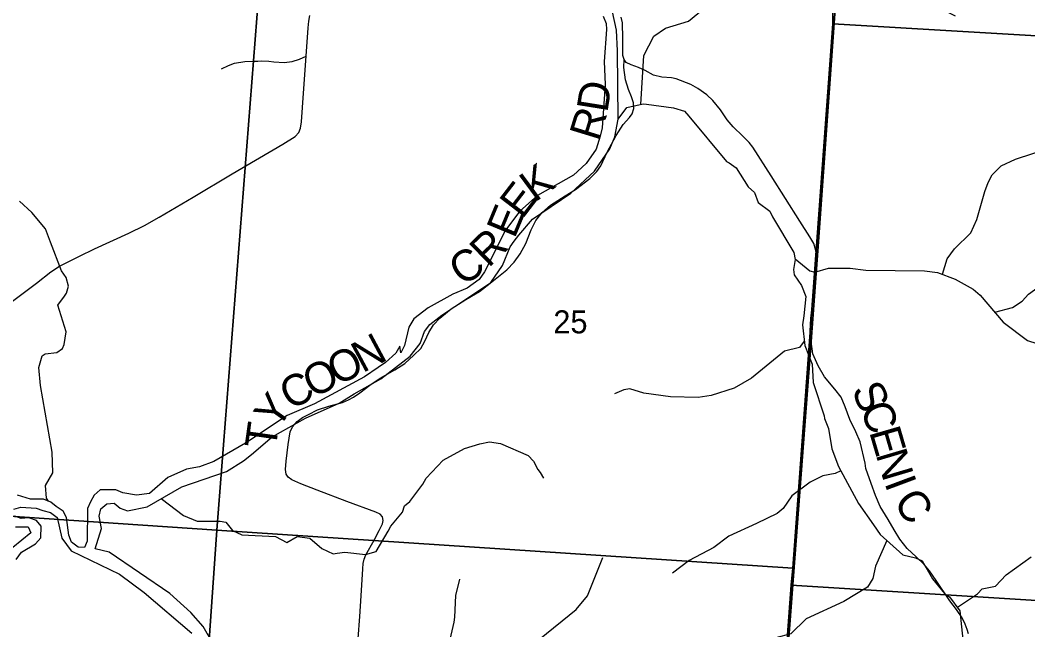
# Model space of a CAD drawing. Extents: x 1878108 to 2183446, y 146837 to 508383.
# Drawn here: x 2009695 to 2019382, y 347340 to 353205 of the extents above; entities that cross this region are included whole.
import ezdxf

# ---------------------------------------------------------------- set-up
doc = ezdxf.new("R2010")
doc.units = 0
for name, color, linetype in [('GM_X_County_Road', 7, 'Continuous'), ('GM_X_County_Road_Text', 7, 'Continuous'), ('GM_X_Major_River', 7, 'Continuous'), ('GM_X_Minor_River', 7, 'Continuous'), ('GM_X_Section', 7, 'Continuous'), ('GM_X_Section_Text', 7, 'Continuous'), ('GM_X_State_Route', 7, 'Continuous'), ('GM_X_Township', 7, 'Continuous'), ('GM_X_Township_Road', 7, 'Continuous'), ('GM_X_Township_Road_Text', 7, 'Continuous'), ('GM_X_Township_ROW', 7, 'Continuous')]:
    doc.layers.add(name, color=color, linetype=linetype)

msp = doc.modelspace()

# ---------------------------------------------------------------- linework, layer by layer
at = {"layer": 'GM_X_County_Road'}
for points in [[(2017324.6, 351055.4), (2017324, 351057.5), (2017287, 351121.8), (2017188.9, 351271.1), (2016913.2, 351708), (2016738.9, 351982.6), (2016701.8, 352027.2), (2016640.8, 352088.3), (2016550.4, 352177.6), (2016492.6, 352247.3), (2016427.3, 352343.2), (2016353.2, 352431.5), (2016295.4, 352486), (2016210.4, 352548.1), (2016140.7, 352585.1), (2016002.3, 352640.7), (2015955.5, 352650.5), (2015862.9, 352654.9), (2015783.3, 352674.5), (2015703.8, 352719.1), (2015639.5, 352748.6), (2015569.8, 352775.8), (2015521.8, 352798.7), (2015500, 352827), (2015489.1, 352866.2), (2015489.1, 353029.7), (2015483.7, 353177.9), (2015472.8, 353232.3)], [(2018811.3, 347300.6), (2018799.3, 347342), (2018780.8, 347395.4), (2018749.2, 347456.4), (2018696.9, 347534.9), (2018632.6, 347618.8), (2018500.8, 347816), (2018436.5, 347907.5), (2018384.2, 347968.5), (2018309, 348041.5), (2018222.9, 348124.3), (2018152.1, 348211.5), (2018096.5, 348301.9), (2018037.7, 348402.2), (2017962.5, 348526.4), (2017917.8, 348632.1), (2017876.4, 348748.7), (2017825, 348893.5), (2017817.6, 348943.7), (2017769.6, 349147.5), (2017727.2, 349245.5), (2017669.4, 349362.1), (2017626.9, 349485.2), (2017586.6, 349577.8), (2017527.8, 349656.3), (2017428.6, 349774), (2017367.6, 349878.6), (2017315.3, 349995.2), (2017298, 350114.1), (2017290.2, 350213.1), (2017294.6, 350334), (2017324, 350581.4), (2017352.3, 350854.8), (2017354.5, 350923.5), (2017344.7, 350987.8), (2017324.6, 351055.4)]]:
    msp.add_lwpolyline(points, dxfattribs=at)
at = {"layer": 'GM_X_Major_River'}
for points in [[(2010416.5, 348120.2), (2010478.1, 348314.8), (2010453.9, 348435), (2010469.8, 348503.2), (2010527.6, 348551.5), (2010597.5, 348557.7), (2010655.5, 348509.8), (2010727.5, 348486), (2010915.1, 348524.7), (2011248.4, 348716.1), (2011679.5, 348863.8), (2011841.1, 348964.6), (2011918.9, 349026.9), (2012116.3, 349195.9), (2012437.6, 349377.3), (2012762.9, 349520.7), (2012906.5, 349609.3), (2013161.9, 349754.5), (2013445.2, 349973.9), (2013538.8, 350094.4), (2013582.6, 350210.8), (2013634.4, 350277.1), (2013750.1, 350365.7), (2014220.9, 350681.9), (2014332.4, 350844.6), (2014404, 351023.2), (2014443.8, 351079.5), (2014487.7, 351135.7), (2014621.2, 351290.5), (2014988.3, 351542.2), (2015217.6, 351753.4), (2015365, 351968.3), (2015410.7, 352082.7), (2015442.4, 352253.2), (2015437.2, 352910.6), (2015428.9, 353109), (2015390.6, 353285.3)], [(2015298.8, 353242.9), (2015326.9, 353172.9), (2015331, 353114.8), (2015307.6, 352806), (2015320, 352585.5), (2015290.7, 352168.5), (2015270.9, 352088.3), (2015231.2, 351963.9), (2015135.6, 351827.3), (2015013.9, 351712.7), (2014668.8, 351517.1), (2014497.3, 351368.3), (2014361.8, 351185.4), (2014158.8, 350783.9), (2014107, 350709.6), (2013991.3, 350627), (2013853.5, 350570.5), (2013616.1, 350437.4), (2013480.5, 350330.7), (2013432.7, 350250.4), (2013391.1, 350073.9), (2013353.2, 350003.6), (2013345.1, 350067.7), (2013307.3, 350001.5), (2013205.6, 349911), (2013137.8, 349862.6), (2013006.1, 349774), (2012525.2, 349513.9), (2012261.8, 349402.8), (2011860.8, 349135), (2011557.5, 348959.6), (2011417.8, 348907.1), (2011294, 348884.6), (2011114.4, 348805.9), (2010936.9, 348653), (2010815.1, 348634.6), (2010681.2, 348658.2), (2010615.2, 348688), (2010465.5, 348685.6), (2010407.6, 348635.3), (2010369.8, 348573), (2010343.9, 348508.8), (2010338.5, 348194.1), (2010314.7, 348131.9), (2010252.7, 348135.7), (2010188.7, 348183.6), (2010162.6, 348249.7), (2010140.4, 348422), (2010108.3, 348482), (2010040.3, 348527.9), (2009990.3, 348567.8), (2009920.3, 348597.6), (2009794.5, 348597.2), (2009670.6, 348636.9)], [(2009634.9, 348502.5), (2009702.8, 348520.8), (2009848.6, 348511.2), (2009914.5, 348487.4), (2009986.5, 348469.6), (2010050.5, 348419.7), (2010096.8, 348223.4), (2010184.9, 348099.4), (2010650.7, 347876.4), (2010888.7, 347700.8), (2011346.8, 347309.5)], [(2009657.7, 348017.6), (2009707.5, 348085.9), (2009841.2, 348168.5), (2009893, 348226.8), (2009896.8, 348339), (2009850.8, 348391), (2009778.8, 348418.8), (2009705, 348410.5), (2009643, 348434.4)], [(2009651.2, 348332.2), (2009773, 348330.6), (2009797.1, 348274.5), (2009537.8, 348061.3)], [(2011552.7, 347199.9), (2011454.5, 347374), (2011336.4, 347507.9), (2011134.4, 347689.6), (2010550.4, 348088.6), (2010416.5, 348120.2)]]:
    msp.add_lwpolyline(points, dxfattribs=at)
at = {"layer": 'GM_X_Minor_River'}
for points in [[(2015661.8, 352394.3), (2015689.8, 352863.9), (2015787.5, 353050.3), (2015899.3, 353128.6), (2016121, 353195.1), (2016372.5, 353407.9), (2016428.4, 353430), (2016687.9, 353590.7), (2016807.7, 353701.1), (2016899.4, 353841.5), (2016969.3, 353883.7), (2017167, 353960.1), (2017270.9, 353972.4), (2017476.7, 353950.7), (2017594.6, 353898.9), (2017630.6, 353880.9), (2018036.4, 353623.3), (2018292.3, 353495.6), (2018434.2, 353405.8), (2018532.2, 353321.8), (2018684.1, 353246)], [(2015442.4, 352253.2), (2015526.6, 352364.9), (2015684.4, 352399.2), (2015716.3, 352397.3), (2015976.1, 352361.7), (2016080, 352327.9), (2016122, 352281.9), (2016484.1, 351844), (2016512.1, 351834), (2016578.1, 351784.1), (2016692.2, 351600), (2016754.2, 351546.1), (2016788.2, 351450), (2016900.2, 351368.1), (2016926.2, 351314.1), (2017132.4, 350970), (2017146.5, 350904), (2017130.6, 350807.8), (2017134.6, 350753.7), (2017204.7, 350651.7), (2017248.8, 350547.7), (2017229, 350359.4), (2017217.1, 350273.2), (2017237.3, 350075), (2017307.4, 349894.9), (2017319.6, 349718.7), (2017423.9, 349398.5), (2017427.9, 349374.5), (2017466, 349276.4), (2017496.1, 349082.2), (2017562.3, 348912.1), (2017752.5, 348556), (2017898.5, 348350.1), (2017960.6, 348258.1), (2018180.5, 348060.2), (2018300.4, 348034.4), (2018366.4, 348004.5), (2018466.5, 347830.5), (2018580.5, 347688.5), (2018628.3, 347657.3)], [(2018559.9, 350762), (2018607.7, 350908.3), (2018675.5, 351004.5), (2018835.1, 351159.1), (2018892.9, 351287.3), (2018968.5, 351557.8), (2019000.4, 351644), (2019040.3, 351716.2), (2019124.1, 351804.5), (2019263.9, 351868.8), (2019595.4, 351977.6), (2019749.1, 352050)], [(2009969, 348577.6), (2009948.8, 348605.5), (2009938.6, 348727.7), (2010008.4, 348852), (2010002.2, 349050.2), (2009889.6, 349690.8), (2009873.4, 349863), (2009905.3, 349975.3), (2009935.2, 349995.3), (2010047.1, 350007.6), (2010103, 350045.7), (2010118.9, 350085.8), (2010138.7, 350208), (2010058.5, 350464.2), (2010122.4, 350548.4), (2010140.3, 350578.5), (2010160.2, 350646.6), (2010138.1, 350728.7), (2010094.1, 350794.7), (2009987.9, 351068.9), (2009939.8, 351197), (2009807.8, 351355), (2009687.8, 351462.9)], [(2019063, 350395.8), (2019234.7, 350441.3), (2019328.5, 350501.5), (2019388.4, 350567.8), (2019504.2, 350654.1), (2019661.9, 350712.5), (2019931.3, 350973.3), (2020011.1, 351097.6), (2020064.8, 351278), (2020106.7, 351386.2), (2020150.6, 351424.3), (2020228.5, 351458.5)], [(2017145.4, 350908.8), (2017286.4, 350792.1), (2017334.4, 350782.1), (2017466.2, 350820.5), (2017674, 350818.8), (2017825.8, 350799.1), (2018387.2, 350794.1), (2018513.1, 350778.4), (2018683, 350712.6), (2018854.9, 350618.8), (2018924.9, 350558.9), (2019145, 350298.9), (2019376.9, 350123.1), (2019548.8, 350069.4), (2019800.5, 350039.8), (2019836.5, 350039.9), (2019918.4, 350040.1), (2020040.2, 350068.3), (2020231.9, 350140.8), (2020425.6, 350237.3), (2020513.5, 350271.5), (2020799.1, 350328.1)], [(2017233.1, 350116.8), (2017186.1, 350055.4), (2017044, 350021), (2016724.1, 349761.4), (2016558.1, 349664.6), (2016337.9, 349595.9), (2016213.8, 349575.5), (2015947.4, 349580.9), (2015690.9, 349616.4), (2015556.6, 349658.2), (2015496.5, 349650), (2015408.5, 349609.7)], [(2011051.2, 348604.5), (2011265.6, 348439.8), (2011395.5, 348385.9), (2011619.2, 348384.3), (2011673.2, 348376.4), (2011735.2, 348296.4), (2011825.2, 348254.5), (2012150.8, 348239.1), (2012258.8, 348181.3), (2012356.6, 348239.5), (2012478.5, 348221.7), (2012594.5, 348121.8), (2012704.4, 348072), (2012742.4, 348078), (2012816.3, 348088.2), (2013016.1, 348064.5), (2013118, 348092.8), (2013231.6, 348289.2), (2013259.5, 348337.3), (2013369.3, 348471.7), (2013389.2, 348531.8), (2013441.1, 348576), (2013564.8, 348740.4), (2013596.7, 348800.5), (2013762.3, 348973.1), (2013967.9, 349083.6), (2014113.7, 349129.9), (2014205.6, 349148.1), (2014311.5, 349134.3), (2014579.4, 349016.7), (2014629.4, 348962.7), (2014671.4, 348882.7), (2014695.4, 348852.7), (2014725.4, 348800.6)], [(2017584.1, 348871.3), (2017529.3, 348844.5), (2017411.2, 348820.1), (2017289.2, 348759.6), (2017113.2, 348628.8), (2017031.3, 348508.2), (2016973.4, 348459.9), (2016773.3, 348363.1), (2016507.2, 348242.1), (2016363.2, 348131.4), (2016125.1, 348006.4), (2015965.1, 347885.7)], [(2018025, 348200.1), (2017916.9, 347951.6), (2017891.1, 347835.4), (2017839.3, 347749.2), (2017611.7, 347612.6), (2017250.2, 347447.7), (2017102.6, 347303.2), (2017008.7, 347275), (2016850.9, 347234.7), (2016365.7, 347017.5), (2016257.9, 346937.2)], [(2018704.4, 347560), (2018898.2, 347687.1), (2018942.1, 347735.3), (2019071.9, 347761.5), (2019173.7, 347867.9), (2019413.2, 348042.5)], [(2014060.9, 346378.4), (2014210.7, 346412.7), (2014320.5, 346515.1), (2014330.4, 346583.1), (2014312.2, 346729.3), (2014328, 346909.5), (2014383.8, 347037.8), (2014687.2, 347250.6), (2015038.5, 347535.6), (2015148.3, 347666), (2015295.7, 348036.8)], [(2014050.2, 345604.8), (2014149.5, 345761.8), (2014179.3, 345892), (2014163.1, 346052.2), (2014121, 346172.3), (2014067.1, 346208.2), (2014051, 346266.2), (2014076.9, 346326.4), (2014060.9, 346378.4), (2013934.9, 346448.2), (2013867, 346484.2), (2013761, 346600.1), (2013742.8, 346734.2), (2013670.7, 346906.3), (2013652.7, 346938.3), (2013674.6, 347020.5), (2013760.4, 347108.7), (2013818.2, 347205), (2013865.9, 347413.3), (2013873.9, 347463.4), (2013883.6, 347671.6), (2013921.4, 347827.9)], [(2018627.8, 347657.6), (2018728.5, 347522.6), (2018764.9, 347154.2), (2018813.3, 346739.8), (2018759.6, 346533.5), (2018697.8, 346451.2), (2018518.2, 346274.7), (2018526.4, 346024.4), (2018546.6, 345866.3), (2018634.7, 345662.2), (2018648.8, 345546.1)]]:
    msp.add_lwpolyline(points, dxfattribs=at)
at = {"layer": 'GM_X_Section'}
for points in [[(2023260.9, 358149), (2023178.7, 356899.5), (2022888, 352851.1), (2017506.2, 353169.7), (2017507.9, 353277.8), (2017887.2, 358411.6)], [(2006694.1, 354015), (2012002, 353636.2), (2011587.2, 348298.2), (2006273.3, 348657.1)], [(2012002, 353636.2), (2017507.9, 353277.8), (2017506.2, 353169.7), (2017121.1, 347933.9), (2011587.2, 348298.2)], [(2017506.2, 353169.7), (2022888, 352851.1), (2022491.3, 347433.1), (2017107.5, 347769.8), (2017121.1, 347933.9)], [(2011587.2, 348298.2), (2011214.3, 342968.4), (2006158.5, 343339.8), (2005874.4, 343365.2), (2006273.3, 348657.1)], [(2017121.1, 347933.9), (2017107.5, 347769.8), (2016724.2, 342600), (2011392.3, 342956.8), (2011214.3, 342968.4), (2011587.2, 348298.2)], [(2022491.3, 347433.1), (2022076.7, 341977.1), (2016695, 342231.8), (2016724.2, 342600), (2017107.5, 347769.8)]]:
    msp.add_lwpolyline(points, close=True, dxfattribs=at)
at = {"layer": 'GM_X_State_Route'}
msp.add_lwpolyline([(2009609.9, 350491.1), (2009853.7, 350674.7), (2009988.8, 350783), (2010074.7, 350837.1), (2010265.3, 350934.8), (2010411.3, 351004.2), (2010739.6, 351156), (2010889, 351230.2), (2011031.4, 351309), (2011357.4, 351500.8), (2011733.7, 351725.7), (2012221.2, 352011.6), (2012337.7, 352085.7), (2012374.2, 352125.7), (2012390.6, 352164.5), (2012400, 352228.1), (2012409.5, 352364.6), (2012428.3, 352636.4), (2012445.9, 352860), (2012462.4, 353131.9), (2012469.5, 353195.4), (2012478.9, 353250.7)], dxfattribs=at)
at = {"layer": 'GM_X_Township'}
for points in [[(1999923.9, 376022.8), (2002882.5, 375803.1), (2004354.6, 375690.2), (2009261.2, 375273), (2012705.6, 374992.5), (2013540.9, 374918.1), (2014947.5, 374808.1), (2017235.2, 374590.8), (2018932.4, 374459.9), (2018868.6, 373504.7), (2018611.3, 369651.9), (2018544, 369044.3), (2018295.1, 364714.1), (2018284.3, 364566.1), (2017915.9, 358580.9), (2017696.9, 355615), (2017639.3, 354834.1), (2017363.4, 350984.7), (2017298, 350114.1), (2016876.3, 344500.5)], [(2022085.4, 341976.5), (2018357.7, 342153.1), (2017167.6, 342204.4), (2016711.2, 342233), (2016735.7, 342465.3), (2016771.3, 342980.5), (2016876.3, 344500.5), (2017298, 350114.1), (2017363.4, 350984.7), (2017639.3, 354834.1), (2017696.9, 355615), (2017915.9, 358580.9), (2018284.3, 364566.1), (2018295.1, 364714.1), (2018544, 369044.3), (2019393.9, 369074.7)]]:
    msp.add_lwpolyline(points, dxfattribs=at)
at = {"layer": 'GM_X_Township_Road'}
for points in [[(2011978.3, 352811.7), (2012017.6, 352813), (2012084.7, 352809.4), (2012134.1, 352804.7), (2012232.9, 352798.8), (2012308.3, 352807.1), (2012381.2, 352828.3), (2012445.9, 352860)], [(2012944.3, 347255.6), (2012961.3, 347469.1), (2012974.7, 347667.4), (2012988.1, 347925.6), (2012993.5, 347979.2), (2013002.3, 348020.9), (2013016.7, 348063.1), (2013098, 348201.6), (2013146.2, 348296.3), (2013177.5, 348360.6), (2013183.8, 348392.8), (2013178.4, 348427.6), (2013155.2, 348451.7), (2013114.1, 348472.3), (2012836.3, 348575.9), (2012548.6, 348684.9), (2012394.1, 348743.9), (2012305.6, 348782.3), (2012271.7, 348807.3), (2012253.8, 348836.8), (2012244.9, 348883.2), (2012252.9, 348961.8), (2012272.6, 349123.5), (2012291.3, 349244.1), (2012313.7, 349293.3), (2012358.3, 349345.1), (2012409.2, 349384.4), (2012465.5, 349412.1), (2012554.9, 349455), (2012663.8, 349491.6), (2012794.3, 349525.5), (2012850.5, 349551.4), (2012899.7, 349577.3), (2012960.4, 349620.2), (2013056, 349694.4), (2013155.2, 349761.4), (2013296.3, 349841.8), (2013391.9, 349903.4), (2013478.6, 349982.9), (2013545.6, 350046.4), (2013585.8, 350116), (2013624.2, 350200.9), (2013669.7, 350273.3), (2013730.5, 350339.4), (2013836.8, 350426.9), (2013980.6, 350517.1), (2014111.1, 350594), (2014212, 350673.5), (2014372.8, 350803.9), (2014442.5, 350878), (2014500.5, 350956.7), (2014555.9, 351056.7), (2014606, 351187.1), (2014652.4, 351276.5), (2014713.2, 351354.2), (2014793.6, 351423.9), (2014932.9, 351514.1), (2015032.1, 351577.5), (2015170.6, 351682.1), (2015237.6, 351749.9), (2015277.8, 351804.4), (2015339.4, 351934.9), (2015424.3, 352096.6), (2015491.3, 352202), (2015552.9, 352269.9), (2015578.8, 352302.9), (2015594, 352355.6), (2015589.5, 352411), (2015571.7, 352466.4), (2015543.6, 352539.4), (2015513.1, 352632), (2015496.8, 352748.6), (2015500, 352827)]]:
    msp.add_lwpolyline(points, dxfattribs=at)
at = {"layer": 'GM_X_Township_ROW'}
msp.add_lwpolyline([(2011631.6, 352737.5), (2011697.5, 352768.2), (2011756.3, 352791.8), (2011855.2, 352805.9), (2011945.8, 352810.6), (2011978.3, 352811.7)], dxfattribs=at)

# ---------------------------------------------------------------- texts
at = {"layer": 'GM_X_County_Road_Text'}
for s, rotation, p in [('S', 293.3527, (2017683, 349650.2)), ('C', 292.59795, (2017762.8, 349465.4)), ('E', 286.28095, (2017854.6, 349246.1)), ('N', 286.51253, (2017917.8, 349029.5)), ('I', 290.47736, (2018000, 348754.8)), ('C', 304.68374, (2018080.7, 348567.6))]:
    msp.add_text(s, height=300, rotation=rotation, dxfattribs=at).set_placement(p)
at = {"layer": 'GM_X_Section_Text'}
msp.add_text('25', height=221, rotation=0.00001, dxfattribs=at).set_placement((2014820.4, 350192.2))
at = {"layer": 'GM_X_Township_Road_Text'}
for s, rotation, p in [('D', 80.84161, (2015339.1, 352308.9)), ('R', 72.90559, (2015256.6, 352030)), ('K', 36.44732, (2014642.9, 351447.6)), ('E', 52.4838, (2014522.1, 351285.1)), ('E', 67.50282, (2014446.6, 351095.7)), ('R', 44.53262, (2014198, 350814.8)), ('C', 34.2075, (2013948.6, 350638.8)), ('N', 28.16679, (2012986.3, 349806.7)), ('O', 26.88235, (2012744.3, 349683.9)), ('O', 26.87458, (2012508.7, 349564.6)), ('C', 28.57183, (2012294.4, 349447.8)), ('Y', 54.38038, (2012167.2, 349256.7)), ('T', 82.03293, (2012150.2, 349069.6))]:
    msp.add_text(s, height=300, rotation=rotation, dxfattribs=at).set_placement(p)

doc.saveas('drawing.dxf')
